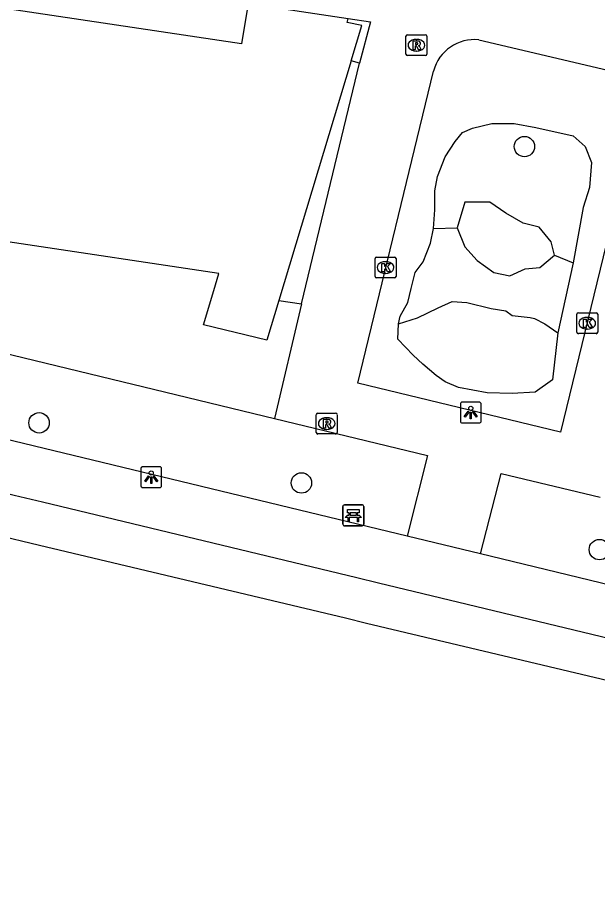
# Model space of a CAD drawing. Extents: x 162812 to 163818, y 381639 to 382470.
# Drawn here: x 163343.7 to 163371.5, y 382135.2 to 382176.57 of the extents above; entities that cross this region are included whole.
import ezdxf

# ---------------------------------------------------------------- set-up
doc = ezdxf.new("R2010")
doc.units = 0
for name, color, linetype in [('IMGEO_Bank', 7, 'Continuous'), ('IMGEO_Boom', 7, 'Continuous'), ('IMGEO_Groenvoorziening', 7, 'Continuous'), ('IMGEO_Kolk', 7, 'Continuous'), ('IMGEO_Lichtpunt', 7, 'Continuous'), ('IMGEO_Pand', 7, 'Continuous'), ('IMGEO_Pand_overbouw', 7, 'Continuous'), ('IMGEO_Rioolput', 7, 'Continuous'), ('IMGEO_Voetpad_open', 7, 'Continuous')]:
    doc.layers.add(name, color=color, linetype=linetype)

msp = doc.modelspace()

# ---------------------------------------------------------------- linework, layer by layer
at = {"layer": 'IMGEO_Bank'}
for p, q in [((163359.293, 382152.286), (163359.293, 382153.127)), ((163359.293, 382153.127), (163359.293, 382152.286)), ((163359.368, 382153.211), (163360.209, 382153.211)), ((163360.209, 382153.211), (163359.368, 382153.211)), ((163360.293, 382153.136), (163360.293, 382152.295)), ((163360.293, 382152.295), (163360.293, 382153.136)), ((163359.602, 382152.717), (163359.602, 382152.823)), ((163359.646, 382152.823), (163359.646, 382152.717)), ((163359.934, 382152.829), (163359.652, 382152.829)), ((163359.652, 382152.711), (163359.934, 382152.711)), ((163359.94, 382152.717), (163359.94, 382152.823)), ((163359.984, 382152.823), (163359.984, 382152.717)), ((163359.99, 382152.609), (163359.597, 382152.609)), ((163360.218, 382152.211), (163359.377, 382152.211)), ((163359.377, 382152.211), (163360.218, 382152.211))]:
    msp.add_line(p, q, dxfattribs=at)
for points in [[(163359.54, 382152.609), (163359.398, 382152.609), (163359.51, 382152.711), (163359.596, 382152.711)], [(163359.596, 382152.829), (163359.51, 382152.829), (163359.51, 382152.99), (163360.073, 382152.99), (163360.073, 382152.829), (163359.99, 382152.829)], [(163359.99, 382152.711), (163360.073, 382152.711), (163360.185, 382152.609), (163360.046, 382152.609)], [(163359.59, 382152.602), (163359.59, 382152.395), (163359.547, 382152.395), (163359.547, 382152.602)], [(163360.04, 382152.602), (163360.04, 382152.395), (163359.996, 382152.395), (163359.996, 382152.602)]]:
    msp.add_lwpolyline(points, dxfattribs=at)
for centre, radius, start, end in [((163359.371, 382153.133), 0.0779, 92.4484, 184.2845), ((163359.371, 382153.133), 0.0779, 92.4484, 184.2845), ((163360.215, 382153.133), 0.0779, 2.4484, 94.2845), ((163360.215, 382153.133), 0.0779, 2.4484, 94.2845), ((163359.595, 382152.822), 0.00671, 2.8957, 87.1043), ((163359.595, 382152.718), 0.00671, 272.8957, 357.1043), ((163359.652, 382152.822), 0.00671, 92.8957, 177.1043), ((163359.652, 382152.718), 0.00671, 182.8957, 267.1043), ((163359.934, 382152.822), 0.00671, 2.8957, 87.1043), ((163359.934, 382152.718), 0.00671, 272.8957, 357.1043), ((163359.991, 382152.822), 0.00671, 92.8957, 177.1043), ((163359.991, 382152.718), 0.00671, 182.8957, 267.1043), ((163359.371, 382152.289), 0.0779, 182.4484, 274.2845), ((163359.371, 382152.289), 0.0779, 182.4484, 274.2845), ((163359.54, 382152.602), 0.00671, 2.8957, 87.1043), ((163359.597, 382152.602), 0.00671, 92.8957, 177.1043), ((163359.989, 382152.602), 0.00671, 2.8957, 87.1043), ((163360.046, 382152.602), 0.00671, 92.8957, 177.1043), ((163360.215, 382152.289), 0.0779, 272.4484, 4.2845), ((163360.215, 382152.289), 0.0779, 272.4484, 4.2845)]:
    msp.add_arc(centre, radius, start, end, dxfattribs=at)
at = {"layer": 'IMGEO_Boom'}
for centre in [(163367.986, 382170.377), (163344.745, 382157.143), (163357.308, 382154.261), (163371.577, 382151.068)]:
    msp.add_circle(centre, 0.489, dxfattribs=at)
at = {"layer": 'IMGEO_Groenvoorziening'}
for points in [[(163363.636, 382166.455), (163363.697, 382167.343), (163363.697, 382168.262), (163363.819, 382168.936), (163364.187, 382169.886), (163364.677, 382170.621), (163365.014, 382171.05), (163365.504, 382171.264), (163366.423, 382171.479), (163367.495, 382171.479), (163368.537, 382171.295), (163370.314, 382170.897), (163370.896, 382170.376), (163371.202, 382169.61), (163371.11, 382168.415), (163370.804, 382167.466), (163370.314, 382164.8)], [(163369.425, 382165.168), (163369.272, 382165.811), (163368.69, 382166.516), (163367.924, 382166.7), (163367.097, 382167.19), (163366.331, 382167.711), (163365.137, 382167.711), (163364.769, 382166.485)], [(163361.951, 382161.89), (163362.043, 382162.258), (163362.41, 382162.901), (163362.563, 382163.575), (163362.747, 382164.341), (163363.145, 382164.862), (163363.482, 382165.75), (163363.636, 382166.455)], [(163363.636, 382166.455), (163364.769, 382166.485)], [(163364.769, 382166.485), (163365.137, 382165.566), (163365.719, 382164.923), (163366.515, 382164.341), (163367.281, 382164.188), (163368.016, 382164.525), (163368.721, 382164.586), (163369.425, 382165.168)], [(163323.14, 382165.323), (163356.026, 382157.354)], [(163369.425, 382165.168), (163370.314, 382164.8)], [(163370.314, 382164.8), (163369.579, 382161.461)], [(163427.031, 382131.676), (163378.53, 382143.226), (163360.431, 382147.536), (163359.411, 382147.779), (163344.765, 382151.266), (163342.628, 382151.775), (163333.895, 382153.854), (163313.112, 382158.803), (163295.55, 382162.985), (163294.668, 382163.195)], [(163361.951, 382161.89), (163362.87, 382162.166), (163363.85, 382162.656), (163364.524, 382162.962), (163365.229, 382162.901), (163366.393, 382162.625), (163367.097, 382162.503), (163367.404, 382162.288), (163368.261, 382162.196), (163368.476, 382162.135), (163368.966, 382161.89), (163369.579, 382161.461)], [(163369.579, 382161.461), (163369.333, 382159.194), (163368.506, 382158.612), (163367.404, 382158.551), (163366.209, 382158.582), (163364.83, 382158.827), (163364.187, 382159.102), (163363.758, 382159.409), (163363.115, 382159.96), (163362.655, 382160.389), (163361.92, 382161.155), (163361.951, 382161.89)]]:
    msp.add_lwpolyline(points, dxfattribs=at)
at = {"layer": 'IMGEO_Kolk'}
for p, q in [((163360.911, 382165.083), (163361.763, 382165.083)), ((163360.836, 382164.157), (163360.836, 382165.009)), ((163361.324, 382164.863), (163361.349, 382164.863)), ((163361.837, 382165.009), (163361.837, 382164.157)), ((163361.347, 382164.303), (163361.322, 382164.303)), ((163361.763, 382164.083), (163360.911, 382164.083)), ((163370.495, 382161.488), (163370.495, 382162.34)), ((163370.57, 382162.414), (163371.422, 382162.414)), ((163370.983, 382162.194), (163371.008, 382162.194)), ((163371.496, 382162.34), (163371.496, 382161.488)), ((163371.422, 382161.414), (163370.57, 382161.414)), ((163371.006, 382161.634), (163370.981, 382161.634))]:
    msp.add_line(p, q, dxfattribs=at)
for points in [[(163360.911, 382165.083), (163361.763, 382165.083)], [(163360.836, 382164.157), (163360.836, 382165.009)], [(163361.157, 382164.783), (163361.28, 382164.783), (163361.28, 382164.632), (163361.41, 382164.783), (163361.574, 382164.783), (163361.428, 382164.632), (163361.581, 382164.383), (163361.429, 382164.383), (163361.344, 382164.547), (163361.28, 382164.48), (163361.28, 382164.383), (163361.157, 382164.383), (163361.157, 382164.783)], [(163361.837, 382165.009), (163361.837, 382164.157)], [(163361.763, 382164.083), (163360.911, 382164.083)], [(163370.495, 382161.488), (163370.495, 382162.34)], [(163370.57, 382162.414), (163371.422, 382162.414)], [(163371.496, 382162.34), (163371.496, 382161.488)], [(163370.816, 382162.114), (163370.939, 382162.114), (163370.939, 382161.963), (163371.069, 382162.114), (163371.233, 382162.114), (163371.087, 382161.963), (163371.24, 382161.714), (163371.088, 382161.714), (163371.003, 382161.878), (163370.939, 382161.811), (163370.939, 382161.714), (163370.816, 382161.714), (163370.816, 382162.114)], [(163371.422, 382161.414), (163370.57, 382161.414)]]:
    msp.add_lwpolyline(points, dxfattribs=at)
for centre, start, end in [((163360.913, 382165.007), 91.552, 178.448), ((163360.913, 382165.007), 91.552, 178.448), ((163361.761, 382165.007), 1.552, 88.448), ((163361.761, 382165.007), 1.552, 88.448), ((163360.913, 382164.159), 181.552, 268.448), ((163360.913, 382164.159), 181.552, 268.448), ((163361.761, 382164.159), 271.552, 358.448), ((163361.761, 382164.159), 271.552, 358.448), ((163370.572, 382162.338), 91.552, 178.448), ((163370.572, 382162.338), 91.552, 178.448), ((163371.42, 382162.338), 1.552, 88.448), ((163371.42, 382162.338), 1.552, 88.448), ((163370.572, 382161.49), 181.552, 268.448), ((163370.572, 382161.49), 181.552, 268.448), ((163371.42, 382161.49), 271.552, 358.448), ((163371.42, 382161.49), 271.552, 358.448)]:
    msp.add_arc(centre, 0.0765, start, end, dxfattribs=at)
for centre, major_axis, ratio, start_param, end_param in [((163361.323, 382164.583), (-0.387, 0.002), 0.722429, 4.712389, 7.853982), ((163361.348, 382164.583), (-0.39, 0.002), 0.717154, 1.570796, 4.712389), ((163370.982, 382161.914), (-0.387, 0.002), 0.722429, 4.712389, 7.853982), ((163371.007, 382161.914), (-0.39, 0.002), 0.717154, 1.570796, 4.712389)]:
    msp.add_ellipse(centre, major_axis=major_axis, ratio=ratio, start_param=start_param, end_param=end_param, dxfattribs=at)
at = {"layer": 'IMGEO_Lichtpunt'}
for p, q in [((163364.92, 382158.039), (163364.92, 382157.232)), ((163364.92, 382158.039), (163364.92, 382157.232)), ((163365.822, 382158.134), (163365.014, 382158.134)), ((163365.822, 382158.134), (163365.014, 382158.134)), ((163365.916, 382157.232), (163365.916, 382158.039)), ((163365.916, 382157.232), (163365.916, 382158.039)), ((163365.014, 382157.138), (163365.822, 382157.138)), ((163365.014, 382157.138), (163365.822, 382157.138)), ((163349.616, 382154.942), (163349.616, 382154.135)), ((163349.616, 382154.942), (163349.616, 382154.135)), ((163350.518, 382155.037), (163349.71, 382155.037)), ((163350.518, 382155.037), (163349.71, 382155.037)), ((163350.612, 382154.135), (163350.612, 382154.942)), ((163350.612, 382154.135), (163350.612, 382154.942)), ((163349.71, 382154.041), (163350.518, 382154.041)), ((163349.71, 382154.041), (163350.518, 382154.041))]:
    msp.add_line(p, q, dxfattribs=at)
for points in [[(163365.294, 382157.703), (163365.333, 382157.675), (163365.145, 382157.413), (163365.107, 382157.44), (163365.294, 382157.703)], [(163365.396, 382157.655), (163365.443, 382157.655), (163365.443, 382157.333), (163365.396, 382157.333), (163365.396, 382157.655)], [(163365.506, 382157.675), (163365.544, 382157.702), (163365.731, 382157.44), (163365.692, 382157.412), (163365.506, 382157.675)], [(163349.99, 382154.606), (163350.029, 382154.578), (163349.841, 382154.316), (163349.803, 382154.343), (163349.99, 382154.606)], [(163350.092, 382154.558), (163350.139, 382154.558), (163350.139, 382154.236), (163350.092, 382154.236), (163350.092, 382154.558)], [(163350.202, 382154.578), (163350.24, 382154.605), (163350.427, 382154.343), (163350.388, 382154.315), (163350.202, 382154.578)]]:
    msp.add_lwpolyline(points, dxfattribs=at)
for centre in [(163365.419, 382157.837), (163350.115, 382154.74)]:
    msp.add_circle(centre, 0.0994, dxfattribs=at)
for centre, start, end in [((163365.014, 382158.039), 90, 180), ((163365.014, 382158.039), 90, 180), ((163365.822, 382158.039), 0, 90), ((163365.822, 382158.039), 0, 90), ((163365.014, 382157.232), 180, 270), ((163365.014, 382157.232), 180, 270), ((163365.822, 382157.232), 270, 0), ((163365.822, 382157.232), 270, 360), ((163349.71, 382154.942), 90, 180), ((163349.71, 382154.942), 90, 180), ((163350.518, 382154.942), 0, 90), ((163350.518, 382154.942), 0, 90), ((163349.71, 382154.135), 180, 270), ((163349.71, 382154.135), 180, 270), ((163350.518, 382154.135), 270, 0), ((163350.518, 382154.135), 270, 360)]:
    msp.add_arc(centre, 0.0946, start, end, dxfattribs=at)
at = {"layer": 'IMGEO_Pand'}
for points in [[(163354.552, 382177.262), (163354.506, 382176.952), (163354.718, 382176.939), (163354.444, 382175.305), (163326.422, 382179.494)], [(163354.552, 382177.262), (163359.54, 382176.516)], [(163359.689, 382174.486), (163360.197, 382176.172), (163359.493, 382176.326), (163359.54, 382176.516)], [(163359.689, 382174.486), (163356.229, 382163.002)], [(163356.229, 382163.002), (163355.656, 382161.102), (163352.619, 382161.844), (163353.11, 382163.474), (163353.36, 382164.304), (163323.977, 382168.697), (163323.822, 382168.72)]]:
    msp.add_lwpolyline(points, dxfattribs=at)
at = {"layer": 'IMGEO_Pand_overbouw'}
msp.add_lwpolyline([(163356.229, 382163.002), (163357.307, 382162.835), (163360.095, 382174.375), (163359.689, 382174.486)], close=True, dxfattribs=at)
at = {"layer": 'IMGEO_Rioolput'}
for p, q in [((163362.314, 382174.808), (163362.314, 382175.66)), ((163362.389, 382175.734), (163363.241, 382175.734)), ((163362.802, 382175.514), (163362.827, 382175.514)), ((163363.315, 382175.66), (163363.315, 382174.808)), ((163363.241, 382174.734), (163362.389, 382174.734)), ((163362.825, 382174.954), (163362.8, 382174.954)), ((163358.094, 382157.607), (163358.946, 382157.607)), ((163358.019, 382156.681), (163358.019, 382157.533)), ((163358.507, 382157.387), (163358.532, 382157.387)), ((163359.02, 382157.533), (163359.02, 382156.681)), ((163358.53, 382156.827), (163358.505, 382156.827)), ((163358.946, 382156.607), (163358.094, 382156.607))]:
    msp.add_line(p, q, dxfattribs=at)
for points in [[(163362.314, 382174.808), (163362.314, 382175.66)], [(163362.389, 382175.734), (163363.241, 382175.734)], [(163362.903, 382175.432), (163362.651, 382175.434), (163362.651, 382175.034)], [(163363.315, 382175.66), (163363.315, 382174.808)], [(163362.651, 382175.034), (163362.775, 382175.034), (163362.775, 382175.196), (163362.786, 382175.196)], [(163362.829, 382175.353), (163362.775, 382175.353), (163362.775, 382175.272)], [(163362.775, 382175.272), (163362.827, 382175.272)], [(163362.833, 382175.167), (163362.904, 382175.034), (163363.044, 382175.034), (163362.979, 382175.16)], [(163363.241, 382174.734), (163362.389, 382174.734)], [(163358.094, 382157.607), (163358.946, 382157.607)], [(163358.019, 382156.681), (163358.019, 382157.533)], [(163358.608, 382157.305), (163358.356, 382157.307), (163358.356, 382156.907)], [(163358.534, 382157.226), (163358.48, 382157.226), (163358.48, 382157.145)], [(163359.02, 382157.533), (163359.02, 382156.681)], [(163358.356, 382156.907), (163358.48, 382156.907), (163358.48, 382157.069), (163358.491, 382157.069)], [(163358.48, 382157.145), (163358.532, 382157.145)], [(163358.538, 382157.04), (163358.609, 382156.907), (163358.749, 382156.907), (163358.684, 382157.033)], [(163358.946, 382156.607), (163358.094, 382156.607)]]:
    msp.add_lwpolyline(points, dxfattribs=at)
for centre, radius, start, end in [((163362.391, 382175.658), 0.0765, 91.552, 178.448), ((163362.391, 382175.658), 0.0765, 91.552, 178.448), ((163362.902, 382175.322), 0.109, 350.3612, 89.416), ((163363.239, 382175.658), 0.0765, 1.552, 88.448), ((163363.239, 382175.658), 0.0765, 1.552, 88.448), ((163362.785, 382175.143), 0.0533, 26.0293, 88.6989), ((163362.811, 382175.461), 0.19, 274.7715, 282.9687), ((163362.835, 382175.257), 0.0964, 77.0061, 93.1865), ((163362.849, 382175.314), 0.0378, 276.6634, 79.6772), ((163362.9, 382175.322), 0.112, 277.5842, 350.9817), ((163362.884, 382175.107), 0.108, 29.5134, 73.7905), ((163362.391, 382174.81), 0.0765, 181.552, 268.448), ((163362.391, 382174.81), 0.0765, 181.552, 268.448), ((163363.239, 382174.81), 0.0765, 271.552, 358.448), ((163363.239, 382174.81), 0.0765, 271.552, 358.448), ((163358.096, 382157.531), 0.0765, 91.552, 178.448), ((163358.096, 382157.531), 0.0765, 91.552, 178.448), ((163358.944, 382157.531), 0.0765, 1.552, 88.448), ((163358.944, 382157.531), 0.0765, 1.552, 88.448), ((163358.54, 382157.13), 0.0964, 77.0061, 93.1865), ((163358.554, 382157.187), 0.0378, 276.6634, 79.6772), ((163358.607, 382157.195), 0.109, 350.3612, 89.416), ((163358.49, 382157.016), 0.0533, 26.0293, 88.6989), ((163358.516, 382157.334), 0.19, 274.7715, 282.9687), ((163358.605, 382157.195), 0.112, 277.5842, 350.9817), ((163358.589, 382156.98), 0.108, 29.5134, 73.7905), ((163358.096, 382156.683), 0.0765, 181.552, 268.448), ((163358.096, 382156.683), 0.0765, 181.552, 268.448), ((163358.944, 382156.683), 0.0765, 271.552, 358.448), ((163358.944, 382156.683), 0.0765, 271.552, 358.448)]:
    msp.add_arc(centre, radius, start, end, dxfattribs=at)
for centre, major_axis, ratio, start_param, end_param in [((163362.801, 382175.234), (-0.387, 0.002), 0.722429, 4.712389, 7.853982), ((163362.826, 382175.234), (-0.39, 0.002), 0.717154, 1.570796, 4.712389), ((163358.506, 382157.107), (-0.387, 0.002), 0.722429, 4.712389, 7.853982), ((163358.531, 382157.107), (-0.39, 0.002), 0.717154, 1.570796, 4.712389)]:
    msp.add_ellipse(centre, major_axis=major_axis, ratio=ratio, start_param=start_param, end_param=end_param, dxfattribs=at)
at = {"layer": 'IMGEO_Voetpad_open'}
for points in [[(163359.54, 382176.516), (163360.61, 382176.35), (163360.095, 382174.375), (163359.689, 382174.486)], [(163365.804, 382175.487), (163371.98, 382174.031)], [(163369.709, 382156.692), (163360.014, 382159.038), (163363.636, 382173.996)], [(163373.348, 382171.653), (163369.709, 382156.692)], [(163356.229, 382163.002), (163357.307, 382162.835), (163356.026, 382157.354)], [(163362.364, 382151.707), (163338.36, 382157.513)], [(163356.026, 382157.354), (163363.339, 382155.573), (163362.364, 382151.707)], [(163337.772, 382155.076), (163343.556, 382153.683), (163344.914, 382153.356), (163359.96, 382149.732), (163361, 382149.482), (163427.406, 382133.488)], [(163365.885, 382150.868), (163366.869, 382154.713), (163371.606, 382153.585)], [(163365.885, 382150.868), (163362.364, 382151.707)], [(163412.973, 382139.449), (163365.885, 382150.868)]]:
    msp.add_lwpolyline(points, dxfattribs=at)
msp.add_arc((163365.577, 382173.496), 2.004, 83.4927, 165.5423, dxfattribs=at)

doc.saveas('drawing.dxf')
